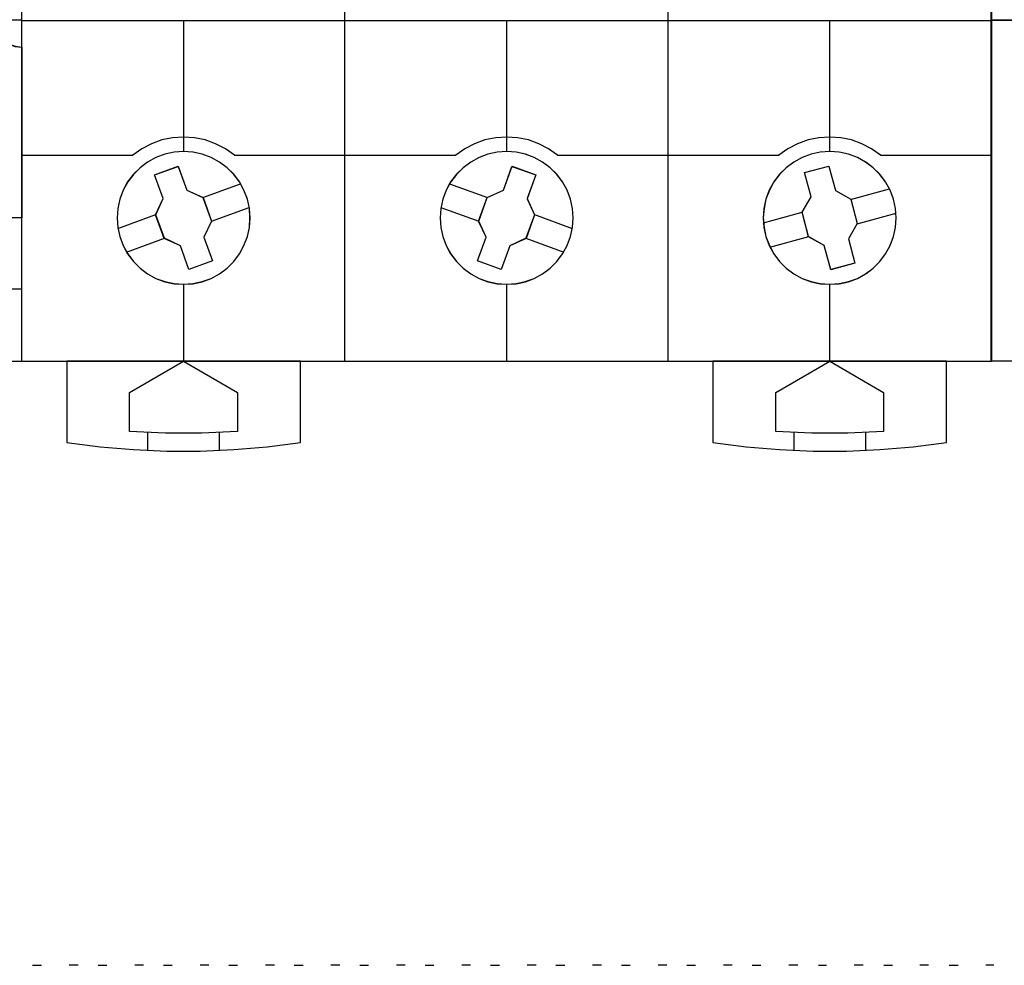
# Model space of a CAD drawing. Header units: millimetres. Extents: x -1290 to 1795, y -4192 to -1311.
# Tile 433 of 656: x 1420 to 1431, y -3640 to -3629. Entities that reach past the tile are written whole.
import ezdxf

# ---------------------------------------------------------------- set-up
doc = ezdxf.new("R2010")
doc.units = ezdxf.units.MM
doc.layers.add('45', color=7, linetype='Continuous')
doc.layers.add('51', color=7, linetype='Continuous')
doc.layers.add('Aparatura', color=7, linetype='Continuous', lineweight=13)

# ---------------------------------------------------------------- blocks, each defined once
blk = doc.blocks.new('*U186')
at = {"layer": '51', "color": 255}
for points in [[(155.573155, -200.124111), (156.063792, -200.124111)], [(159.21533, -200.124111), (159.705967, -200.124111)], [(162.857505, -200.124111), (163.348142, -200.124111)], [(166.49968, -200.124111), (166.988526, -200.124111)], [(170.140064, -200.124111), (170.630701, -200.124111)], [(173.782239, -200.124111), (174.272876, -200.124111)], [(177.424414, -200.124111), (177.915051, -200.124111)], [(181.066589, -200.124111), (181.557226, -200.124111)], [(184.708763, -200.124111), (185.19761, -200.124111)], [(188.349148, -200.124111), (188.839785, -200.124111)], [(191.991323, -200.124111), (192.48196, -200.124111)], [(195.633497, -200.124111), (196.124135, -200.124111)], [(199.320439, -200.124111), (199.766309, -200.124111)], [(202.960823, -200.124111), (203.45146, -200.124111)], [(206.602998, -200.124111), (207.093635, -200.124111)]]:
    blk.add_lwpolyline(points, dxfattribs=at)
blk = doc.blocks.new('*U202')
at = {"layer": '51', "color": 255}
for points in [[(158.10692, -200.111544), (157.616283, -200.111544)], [(161.749095, -200.111544), (161.258457, -200.111544)], [(165.391269, -200.111544), (164.900632, -200.111544)], [(169.031654, -200.111544), (168.542807, -200.111544)], [(172.673829, -200.111544), (172.183191, -200.111544)], [(176.316003, -200.111544), (175.825366, -200.111544)], [(179.958178, -200.111544), (179.467541, -200.111544)], [(183.598563, -200.111544), (183.109716, -200.111544)], [(187.240738, -200.111544), (186.7501, -200.111544)], [(190.882912, -200.111544), (190.392275, -200.111544)], [(194.525087, -200.111544), (194.03445, -200.111544)], [(198.167262, -200.111544), (197.676625, -200.111544)], [(201.807646, -200.111544), (201.3188, -200.111544)], [(205.449821, -200.111544), (204.959184, -200.111544)], [(209.091996, -200.111544), (208.646125, -200.111544)]]:
    blk.add_lwpolyline(points, dxfattribs=at)
blk = doc.blocks.new('*U253')
at = {"layer": '45', "color": 7}
for points in [[(153.65999, -83.666358), (171.657495, -83.666358), (171.657495, -83.666358), (189.649157, -83.666358), (189.649157, -83.666358), (189.649157, -166.644258), (189.649157, -166.644258), (171.657495, -166.644258), (171.657495, -166.644258), (153.65999, -166.644258), (153.65999, -166.644258), (135.668329, -166.644258), (135.668329, -166.644258), (135.668329, -83.666358), (135.668329, -83.666358), (153.65999, -83.666358), (153.65999, -83.666358)], [(153.661782, -83.671744), (171.655704, -83.671744), (189.643785, -83.671744), (189.643785, -166.640667), (171.655704, -166.640667), (153.661782, -166.640667), (135.673701, -166.640667), (135.673701, -83.671744), (153.661782, -83.671744)], [(148.374756, -158.643241), (148.339654, -158.122608), (148.228496, -157.601975), (148.035434, -157.104741), (147.789717, -156.636757), (147.473796, -156.215571), (147.099371, -155.847033), (146.672293, -155.531143), (146.210112, -155.279602), (145.712829, -155.092408), (145.197995, -154.981261), (144.67146, -154.940313), (144.150775, -154.981261), (143.62424, -155.092408), (143.132808, -155.279602), (142.670627, -155.531143), (142.249399, -155.847033), (141.874974, -156.215571), (141.559053, -156.636757), (141.301636, -157.104741), (141.120274, -157.601975), (141.009117, -158.122608), (140.974014, -158.643241), (141.009117, -159.175573), (141.120274, -159.690356), (141.301636, -160.18174), (141.559053, -160.649724), (141.874974, -161.07091), (142.249399, -161.445298), (142.670627, -161.761188), (143.132808, -162.018579), (143.62424, -162.199923), (144.150775, -162.31107), (144.67146, -162.346168), (145.197995, -162.31107), (145.712829, -162.199923), (146.210112, -162.018579), (146.672293, -161.761188), (147.099371, -161.445298), (147.473796, -161.07091), (147.789717, -160.649724), (148.035434, -160.18174), (148.228496, -159.690356), (148.339654, -159.175573), (148.374756, -158.643241)], [(148.369384, -158.643241), (148.334324, -158.123365), (148.223301, -157.603489), (148.030472, -157.106979), (147.785053, -156.639675), (147.469514, -156.219102), (147.095542, -155.8511), (146.668981, -155.53567), (146.207359, -155.284494), (145.710678, -155.097573), (145.196466, -154.986588), (144.670568, -154.945699), (144.150514, -154.986588), (143.624616, -155.097573), (143.133777, -155.284494), (142.672156, -155.53567), (142.251437, -155.8511), (141.877466, -156.219102), (141.561927, -156.639675), (141.304821, -157.106979), (141.123678, -157.603489), (141.012655, -158.123365), (140.977596, -158.643241), (141.012655, -159.174799), (141.123678, -159.688833), (141.304821, -160.179502), (141.561927, -160.646806), (141.877466, -161.067379), (142.251437, -161.441222), (142.672156, -161.756652), (143.133777, -162.01367), (143.624616, -162.19475), (144.150514, -162.305734), (144.670568, -162.340782), (145.196466, -162.305734), (145.710678, -162.19475), (146.207359, -162.01367), (146.668981, -161.756652), (147.095542, -161.441222), (147.469514, -161.067379), (147.785053, -160.646806), (148.030472, -160.179502), (148.223301, -159.688833), (148.334324, -159.174799), (148.369384, -158.643241)], [(166.3618, -158.643241), (166.3267, -158.122608), (166.2097, -157.601975), (166.028349, -157.104741), (165.776799, -156.636757), (165.455048, -156.215571), (165.080647, -155.847033), (164.659447, -155.531143), (164.191446, -155.279602), (163.700045, -155.092408), (163.185244, -154.981261), (162.664593, -154.940313), (162.132242, -154.981261), (161.617441, -155.092408), (161.12604, -155.279602), (160.658039, -155.531143), (160.236838, -155.847033), (159.862438, -156.215571), (159.540687, -156.636757), (159.289137, -157.104741), (159.107786, -157.601975), (158.990786, -158.122608), (158.955686, -158.643241), (158.990786, -159.175573), (159.107786, -159.690356), (159.289137, -160.18174), (159.540687, -160.649724), (159.862438, -161.07091), (160.236838, -161.445298), (160.658039, -161.761188), (161.12604, -162.018579), (161.617441, -162.199923), (162.132242, -162.31107), (162.664593, -162.346168), (163.185244, -162.31107), (163.700045, -162.199923), (164.191446, -162.018579), (164.659447, -161.761188), (165.080647, -161.445298), (165.455048, -161.07091), (165.776799, -160.649724), (166.028349, -160.18174), (166.2097, -159.690356), (166.3267, -159.175573), (166.3618, -158.643241)], [(166.358219, -158.643241), (166.323152, -158.123365), (166.206265, -157.603489), (166.02509, -157.106979), (165.773783, -156.639675), (165.452344, -156.219102), (165.078305, -155.8511), (164.657512, -155.53567), (164.189963, -155.284494), (163.699038, -155.097573), (163.184735, -154.986588), (162.664587, -154.945699), (162.132751, -154.986588), (161.618448, -155.097573), (161.127522, -155.284494), (160.659974, -155.53567), (160.239181, -155.8511), (159.865142, -156.219102), (159.543703, -156.639675), (159.292395, -157.106979), (159.111221, -157.603489), (158.994333, -158.123365), (158.959267, -158.643241), (158.994333, -159.174799), (159.111221, -159.688833), (159.292395, -160.179502), (159.543703, -160.646806), (159.865142, -161.067379), (160.239181, -161.441222), (160.659974, -161.756652), (161.127522, -162.01367), (161.618448, -162.19475), (162.132751, -162.305734), (162.664587, -162.340782), (163.184735, -162.305734), (163.699038, -162.19475), (164.189963, -162.01367), (164.657512, -161.756652), (165.078305, -161.441222), (165.452344, -161.067379), (165.773783, -160.646806), (166.02509, -160.179502), (166.206265, -159.688833), (166.323152, -159.174799), (166.358219, -158.643241)], [(184.345262, -158.643241), (184.310151, -158.122608), (184.198967, -157.601975), (184.017561, -157.104741), (183.760082, -156.636757), (183.444084, -156.215571), (183.069569, -155.847033), (182.648239, -155.531143), (182.185946, -155.279602), (181.694395, -155.092408), (181.179436, -154.981261), (180.646922, -154.940313), (180.120259, -154.981261), (179.605301, -155.092408), (179.107897, -155.279602), (178.645605, -155.531143), (178.218423, -155.847033), (177.843908, -156.215571), (177.52791, -156.636757), (177.282134, -157.104741), (177.089025, -157.601975), (176.983692, -158.122608), (176.94273, -158.643241), (176.983692, -159.175573), (177.089025, -159.690356), (177.282134, -160.18174), (177.52791, -160.649724), (177.843908, -161.07091), (178.218423, -161.445298), (178.645605, -161.761188), (179.107897, -162.018579), (179.605301, -162.199923), (180.120259, -162.31107), (180.646922, -162.346168), (181.179436, -162.31107), (181.694395, -162.199923), (182.185946, -162.018579), (182.648239, -161.761188), (183.069569, -161.445298), (183.444084, -161.07091), (183.760082, -160.649724), (184.017561, -160.18174), (184.198967, -159.690356), (184.310151, -159.175573), (184.345262, -158.643241)], [(184.33989, -158.643241), (184.30483, -158.123365), (184.193807, -157.603489), (184.012665, -157.106979), (183.755559, -156.639675), (183.44002, -156.219102), (183.066048, -155.8511), (182.64533, -155.53567), (182.183708, -155.284494), (181.69287, -155.097573), (181.178659, -154.986588), (180.646918, -154.945699), (180.12102, -154.986588), (179.606808, -155.097573), (179.110127, -155.284494), (178.648505, -155.53567), (178.221943, -155.8511), (177.847972, -156.219102), (177.532433, -156.639675), (177.287014, -157.106979), (177.094184, -157.603489), (176.989005, -158.123365), (176.948102, -158.643241), (176.989005, -159.174799), (177.094184, -159.688833), (177.287014, -160.179502), (177.532433, -160.646806), (177.847972, -161.067379), (178.221943, -161.441222), (178.648505, -161.756652), (179.110127, -162.01367), (179.606808, -162.19475), (180.12102, -162.305734), (180.646918, -162.340782), (181.178659, -162.305734), (181.69287, -162.19475), (182.183708, -162.01367), (182.64533, -161.756652), (183.066048, -161.441222), (183.44002, -161.067379), (183.755559, -160.646806), (184.012665, -160.179502), (184.193807, -159.688833), (184.30483, -159.174799), (184.33989, -158.643241)], [(143.052955, -156.249656), (144.365992, -155.769769), (144.365992, -155.769769), (144.846657, -157.092385), (144.846657, -157.092385), (145.755232, -157.507897), (145.755232, -157.507897), (146.235897, -158.824661), (146.235897, -158.824661), (145.807988, -159.725913), (145.807988, -159.725913), (146.288653, -161.036825), (146.288653, -161.036825), (144.969754, -161.516713), (144.969754, -161.516713), (144.494951, -160.199948), (144.494951, -160.199948), (143.5981, -159.784436), (143.5981, -159.784436), (143.117434, -158.467672), (143.117434, -158.467672), (143.53362, -157.56642), (143.53362, -157.56642), (143.052955, -156.249656), (143.052955, -156.249656)], [(143.058327, -156.254142), (144.367731, -155.775155), (144.847066, -157.095292), (145.753126, -157.510025), (146.232462, -158.824321), (145.805736, -159.723884), (146.285072, -161.032339), (144.969822, -161.511326), (144.496333, -160.19703), (143.601963, -159.782297), (143.122628, -158.468001), (143.537662, -157.568438), (143.058327, -156.254142)], [(162.957768, -155.769769), (164.282859, -156.249656), (164.282859, -156.249656), (163.796211, -157.572272), (163.796211, -157.572272), (164.218364, -158.467672), (164.218364, -158.467672), (163.737578, -159.784436), (163.737578, -159.784436), (162.840503, -160.205801), (162.840503, -160.205801), (162.359718, -161.516713), (162.359718, -161.516713), (161.034627, -161.036825), (161.034627, -161.036825), (161.515412, -159.725913), (161.515412, -159.725913), (161.099122, -158.830514), (161.099122, -158.830514), (161.579908, -157.507897), (161.579908, -157.507897), (162.476983, -157.092385), (162.476983, -157.092385), (162.957768, -155.769769), (162.957768, -155.769769)], [(162.956779, -155.775155), (164.277487, -156.254142), (163.792448, -157.57428), (164.213205, -158.468001), (163.73401, -159.782297), (162.839902, -160.202872), (162.360707, -161.511326), (161.039999, -161.032339), (161.519194, -159.723884), (161.104281, -158.830163), (161.583476, -157.510025), (162.477584, -157.095292), (162.956779, -155.775155)], [(179.244754, -156.115953), (180.599127, -155.758996), (180.599127, -155.758996), (180.962639, -157.110749), (180.962639, -157.110749), (181.81865, -157.608147), (181.81865, -157.608147), (182.182161, -158.965751), (182.182161, -158.965751), (181.689662, -159.820106), (181.689662, -159.820106), (182.04731, -161.171858), (182.04731, -161.171858), (180.6988, -161.534666), (180.6988, -161.534666), (180.335289, -160.182914), (180.335289, -160.182914), (179.467551, -159.691367), (179.467551, -159.691367), (179.10404, -158.333763), (179.10404, -158.333763), (179.608266, -157.473557), (179.608266, -157.473557), (179.244754, -156.115953), (179.244754, -156.115953)], [(179.249717, -156.118989), (180.600151, -155.762587), (180.962605, -157.112239), (181.816126, -157.608864), (182.17858, -158.964358), (181.687513, -159.817384), (182.044121, -161.167036), (180.699533, -161.52928), (180.337079, -160.179628), (179.471866, -159.688846), (179.109412, -158.333352), (179.612171, -157.474483), (179.249717, -156.118989)], [(138.175234, -166.633485), (138.175234, -171.153036), (138.175234, -171.153036), (140.022946, -171.393064), (141.876505, -171.556985), (143.741758, -171.638946), (145.601165, -171.638946), (147.466418, -171.556985), (149.325825, -171.393064), (151.173537, -171.153036), (151.173537, -171.153036), (151.173537, -166.633485), (138.175234, -166.633485)], [(141.668785, -168.372897), (144.671459, -166.633485), (144.671459, -166.633485), (147.679985, -168.372897), (147.679985, -168.372897), (147.679985, -170.53984), (147.679985, -170.53984), (145.67235, -170.633545), (143.670567, -170.633545), (141.668785, -170.53984), (141.668785, -170.53984), (141.668785, -168.372897), (141.668785, -168.372897)], [(174.14574, -166.633485), (174.14574, -171.153036), (174.14574, -171.153036), (175.993384, -171.393064), (177.852723, -171.556985), (179.717908, -171.638946), (181.577246, -171.638946), (183.442432, -171.556985), (185.295923, -171.393064), (187.149415, -171.153036), (187.149415, -171.153036), (187.149415, -166.633485), (174.14574, -166.633485)], [(177.639291, -168.372897), (180.646922, -166.633485), (180.646922, -166.633485), (183.648701, -168.372897), (183.648701, -168.372897), (183.648701, -170.53984), (183.648701, -170.53984), (181.647515, -170.633545), (179.646329, -170.633545), (177.639291, -170.53984), (177.639291, -170.53984), (177.639291, -168.372897), (177.639291, -168.372897)]]:
    blk.add_lwpolyline(points, close=True, dxfattribs=at)
for points in [[(153.657163, -166.644258), (153.657163, -116.952313)], [(171.649579, -166.644258), (171.649579, -116.952313)], [(135.668329, -147.645769), (153.667907, -147.645769)], [(144.666327, -147.645769), (144.666327, -154.951085)], [(153.657163, -147.645769), (171.662113, -147.645769)], [(162.658743, -147.645769), (162.658743, -154.951085)], [(171.649579, -147.645769), (189.649157, -147.645769)], [(180.640415, -147.645769), (180.640415, -154.951085)], [(145.746087, -157.514857), (147.848306, -156.739262)], [(159.474974, -156.739262), (161.589727, -157.514857)], [(181.809707, -157.615398), (183.976389, -157.024724)], [(146.22598, -158.82906), (148.328199, -158.058851)], [(158.996871, -158.058851), (161.109834, -158.836242)], [(176.955264, -158.917033), (179.116575, -158.328155)], [(182.171417, -158.969098), (184.3381, -158.38022)], [(141.015199, -159.233016), (143.128162, -158.462807)], [(164.207652, -158.462807), (166.315243, -159.238402)], [(141.493302, -160.552605), (143.608055, -159.77701)], [(163.727759, -159.77701), (165.83714, -160.552605)], [(177.316975, -160.267143), (179.478285, -159.683651)], [(144.666327, -162.335396), (144.666327, -166.644258)], [(162.658743, -162.335396), (162.658743, -166.644258)], [(180.640415, -162.335396), (180.640415, -166.644258)], [(142.667966, -170.594047), (142.667966, -171.603039)], [(146.662898, -170.594047), (146.662898, -171.603039)], [(178.643844, -170.594047), (178.643844, -171.603039)], [(182.638776, -170.594047), (182.638776, -171.603039)]]:
    blk.add_lwpolyline(points, dxfattribs=at)
at = {"layer": '45', "color": 251}
for points in [[(147.504502, -155.155756), (147.001153, -154.795369), (146.456833, -154.511786), (145.883249, -154.305006), (145.286254, -154.186846), (144.671699, -154.139583), (144.062998, -154.186846), (143.466002, -154.305006), (142.886565, -154.511786), (142.342246, -154.795369), (141.838897, -155.155756)], [(165.491546, -155.155756), (164.994049, -154.795369), (164.44973, -154.511786), (163.870293, -154.305006), (163.267444, -154.186846), (162.664596, -154.139583), (162.050042, -154.186846), (161.447193, -154.305006), (160.867756, -154.511786), (160.323437, -154.795369), (159.82594, -155.155756)], [(183.48038, -155.155756), (182.976872, -154.795369), (182.43238, -154.511786), (181.85276, -154.305006), (181.255576, -154.186846), (180.646682, -154.139583), (180.031933, -154.186846), (179.440604, -154.305006), (178.860984, -154.511786), (178.316492, -154.795369), (177.812984, -155.155756)], [(135.668329, -155.144984), (141.84964, -155.144984)], [(147.493758, -155.144984), (153.667907, -155.144984)], [(153.657163, -155.144984), (159.836684, -155.144984)], [(165.480802, -155.144984), (171.662113, -155.144984)], [(171.649579, -155.144984), (177.825518, -155.144984)], [(183.469636, -155.144984), (189.649157, -155.144984)]]:
    blk.add_lwpolyline(points, dxfattribs=at)
blk = doc.blocks.new('*U254')
at = {"layer": '45', "color": 7}
for points in [[(135.668329, -83.678926), (126.674716, -83.678926), (126.674716, -83.678926), (117.675913, -83.678926), (117.675913, -83.678926), (117.675913, -166.635281), (117.675913, -166.635281), (126.674716, -166.635281), (126.674716, -166.635281), (135.668329, -166.635281), (135.668329, -166.635281), (135.668329, -83.678926), (135.668329, -83.678926)], [(135.664748, -83.682516), (126.674715, -83.682516), (117.679495, -83.682516), (117.679495, -166.63169), (126.674715, -166.63169), (135.664748, -166.63169), (135.664748, -83.682516)], [(126.66854, -149.138241), (127.058029, -149.086343), (127.416358, -148.941029), (127.727949, -148.697109), (127.972029, -148.385721), (128.117438, -148.027626), (128.174563, -147.638392), (128.158984, -147.633202), (134.193464, -147.633202), (134.172692, -147.638392), (134.21943, -148.027626), (134.375226, -148.385721), (134.608919, -148.697109), (134.92051, -148.941029), (135.289226, -149.086343), (135.668329, -149.138241), (135.668329, -149.138241), (135.668329, -158.645934), (135.668329, -158.645934), (126.66854, -158.645934), (126.66854, -158.645934), (126.66854, -149.138241), (126.66854, -149.138241)], [(126.673912, -149.140604), (127.063013, -149.088749), (127.420986, -148.943553), (127.732267, -148.699832), (127.976104, -148.388699), (128.121369, -148.030895), (128.178437, -147.641978), (128.162873, -147.636793), (134.19135, -147.636793), (134.170598, -147.641978), (134.21729, -148.030895), (134.372931, -148.388699), (134.606392, -148.699832), (134.917673, -148.943553), (135.286022, -149.088749), (135.664748, -149.140604), (135.664748, -158.640547), (126.673912, -158.640547), (126.673912, -149.140604)]]:
    blk.add_lwpolyline(points, close=True, dxfattribs=at)
for points in [[(135.668329, -147.638588), (126.66854, -147.638588)], [(135.668329, -162.622654), (126.66854, -162.622654)]]:
    blk.add_lwpolyline(points, dxfattribs=at)
blk = doc.blocks.new('*U255')
at = {"layer": '45', "color": 7}
for points in [[(189.638413, -83.671744), (207.639782, -83.671744), (207.639782, -83.671744), (207.639782, -166.633485), (207.639782, -166.633485), (189.638413, -166.633485), (189.638413, -166.633485), (189.638413, -83.671744), (189.638413, -83.671744)], [(189.641994, -83.67713), (207.63441, -83.67713), (207.63441, -166.628099), (189.641994, -166.628099), (189.641994, -83.67713)], [(189.638413, -147.633202), (207.639782, -147.633202), (189.638413, -147.633202)]]:
    blk.add_lwpolyline(points, close=True, dxfattribs=at)

msp = doc.modelspace()

# ---------------------------------------------------------------- block references
at = {"layer": 'Aparatura', "color": 7, "lineweight": 13, "xscale": 0.2, "yscale": 0.2, "zscale": 0.2}
for name, p in [('*U186', (1388.984, -3599.91)), ('*U253', (1392.845, -3599.878)), ('*U255', (1392.845, -3599.878)), ('*U254', (1392.845, -3599.878)), ('*U202', (1388.984, -3599.91))]:
    msp.add_blockref(name, p, dxfattribs=at)

doc.saveas('drawing.dxf')
